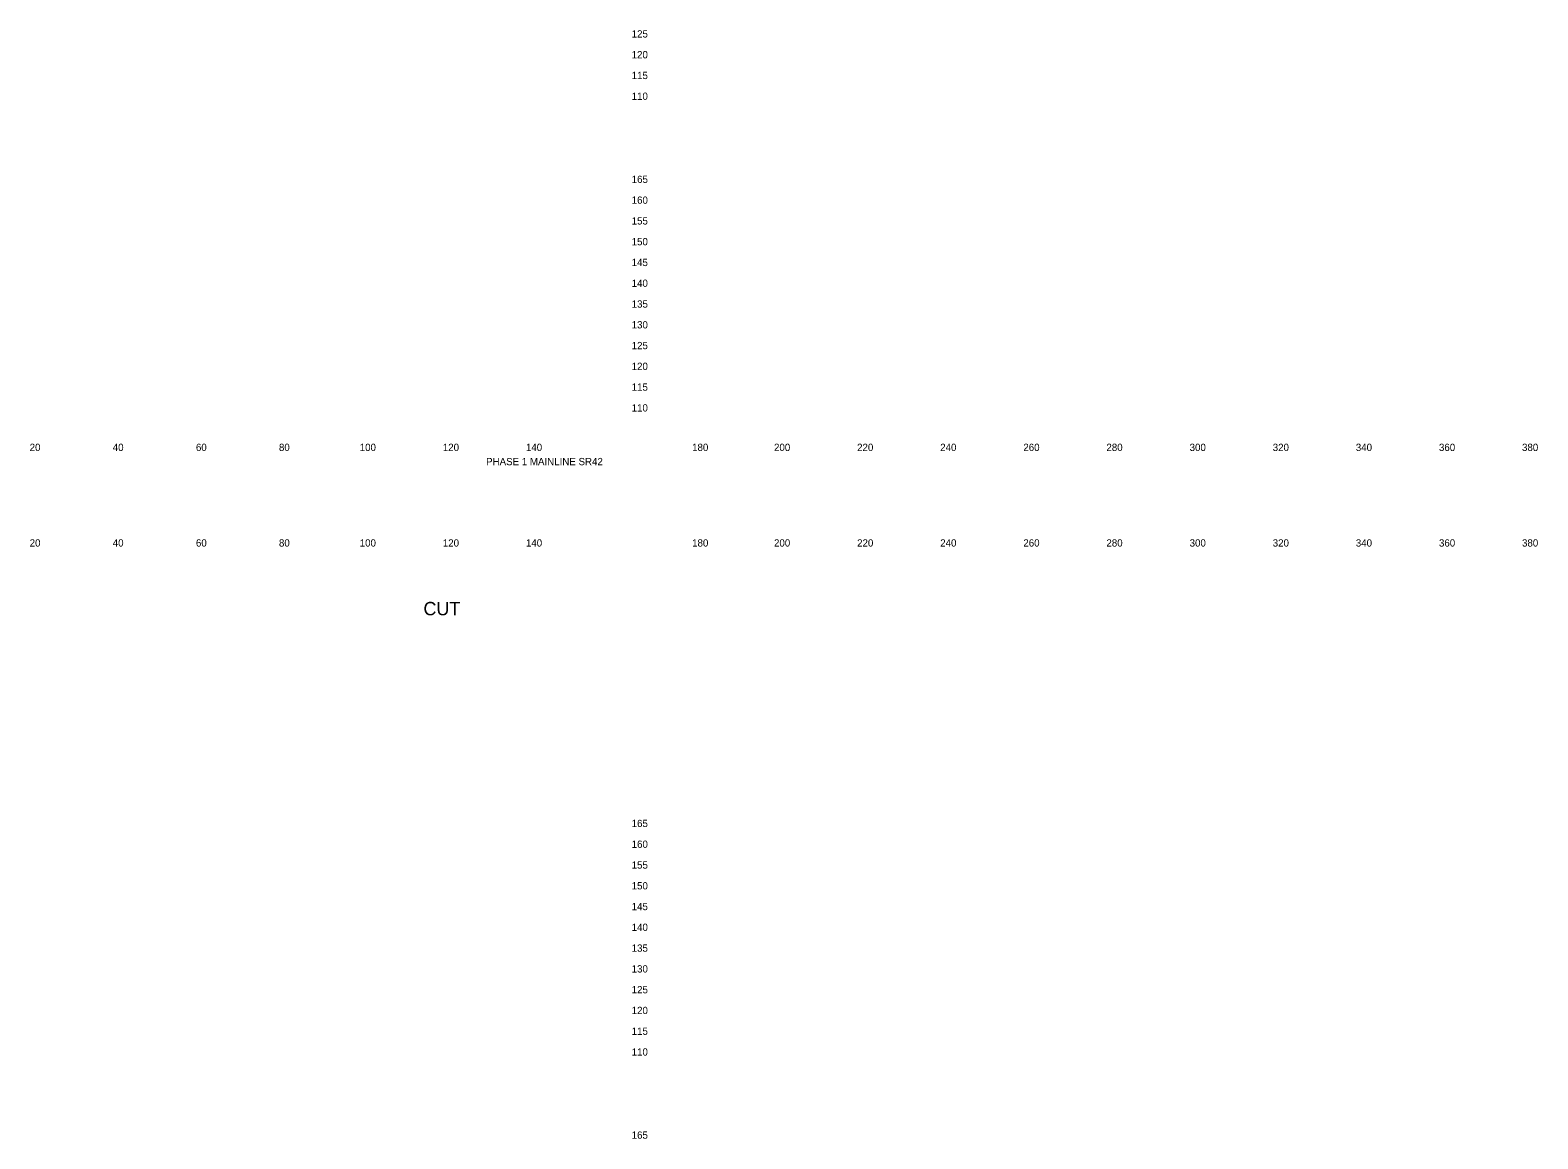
# Model space of a CAD drawing. Extents: x 21281 to 22024, y 6472 to 15198.
# Drawn here: x 21661.4 to 22024.2, y 8379.8 to 8646.6 of the extents above; entities that cross this region are included whole.
import ezdxf

# ---------------------------------------------------------------- set-up
doc = ezdxf.new("R2010")
doc.units = 0
doc.layers.add('XS_SHEET_LABELS_ELEVATION', color=7, linetype='Continuous')
doc.layers.add('XS_SHEET_LABELS_OFFSET', color=7, linetype='Continuous')

msp = doc.modelspace()

# ---------------------------------------------------------------- texts
at = {"layer": 'XS_SHEET_LABELS_ELEVATION'}
for s, p in [('  125  ', (21804.84, 8644.84)), ('  120  ', (21804.84, 8639.84)), ('  115  ', (21804.84, 8634.84)), ('  110  ', (21804.84, 8629.84)), ('  165  ', (21804.84, 8609.84)), ('  160  ', (21804.84, 8604.84)), ('  155  ', (21804.84, 8599.84)), ('  150  ', (21804.84, 8594.84)), ('  145  ', (21804.84, 8589.84)), ('  140  ', (21804.84, 8584.84)), ('  135  ', (21804.84, 8579.84)), ('  130  ', (21804.84, 8574.84)), ('  125  ', (21804.84, 8569.84)), ('  120  ', (21804.84, 8564.84)), ('  115  ', (21804.84, 8559.84)), ('  110  ', (21804.84, 8554.84)), ('  165  ', (21804.84, 8454.84)), ('  160  ', (21804.84, 8449.84)), ('  155  ', (21804.84, 8444.84)), ('  150  ', (21804.84, 8439.84)), ('  145  ', (21804.84, 8434.84)), ('  140  ', (21804.84, 8429.84)), ('  135  ', (21804.84, 8424.84)), ('  130  ', (21804.84, 8419.84)), ('  125  ', (21804.84, 8414.84)), ('  120  ', (21804.84, 8409.84)), ('  115  ', (21804.84, 8404.84)), ('  110  ', (21804.84, 8399.84)), ('  165  ', (21804.84, 8379.84))]:
    msp.add_text(s, height=1.75, dxfattribs=at).set_placement(p)
at = {"layer": 'XS_SHEET_LABELS_OFFSET'}
for s, height, p in [('  20  ', 1.75, (21659.95, 8545.34)), ('  40  ', 1.75, (21679.95, 8545.34)), ('  60  ', 1.75, (21699.97, 8545.34)), ('  80  ', 1.75, (21719.95, 8545.34)), ('  100  ', 1.75, (21739.39, 8545.34)), ('  120  ', 1.75, (21759.39, 8545.34)), ('  140  ', 1.75, (21779.39, 8545.34)), ('  180  ', 1.75, (21819.39, 8545.34)), ('  200  ', 1.75, (21839.1, 8545.34)), ('  220  ', 1.75, (21859.1, 8545.34)), ('  240  ', 1.75, (21879.1, 8545.34)), ('  260  ', 1.75, (21899.11, 8545.34)), ('  280  ', 1.75, (21919.1, 8545.34)), ('  300  ', 1.75, (21939.13, 8545.34)), ('  320  ', 1.75, (21959.13, 8545.34)), ('  340  ', 1.75, (21979.13, 8545.34)), ('  360  ', 1.75, (21999.14, 8545.34)), ('  380  ', 1.75, (22019.13, 8545.34)), ('PHASE 1 MAINLINE SR42', 1.75, (21771.11, 8541.92)), ('  20  ', 1.75, (21659.95, 8522.34)), ('  40  ', 1.75, (21679.95, 8522.34)), ('  60  ', 1.75, (21699.97, 8522.34)), ('  80  ', 1.75, (21719.95, 8522.34)), ('  100  ', 1.75, (21739.39, 8522.34)), ('  120  ', 1.75, (21759.39, 8522.34)), ('  140  ', 1.75, (21779.39, 8522.34)), ('  180  ', 1.75, (21819.39, 8522.34)), ('  200  ', 1.75, (21839.1, 8522.34)), ('  220  ', 1.75, (21859.1, 8522.34)), ('  240  ', 1.75, (21879.1, 8522.34)), ('  260  ', 1.75, (21899.11, 8522.34)), ('  280  ', 1.75, (21919.1, 8522.34)), ('  300  ', 1.75, (21939.13, 8522.34)), ('  320  ', 1.75, (21959.13, 8522.34)), ('  340  ', 1.75, (21979.13, 8522.34)), ('  360  ', 1.75, (21999.14, 8522.34)), ('  380  ', 1.75, (22019.13, 8522.34)), ('CUT', 3.222, (21756.03, 8505.8))]:
    msp.add_text(s, height=height, dxfattribs=at).set_placement(p)

doc.saveas('drawing.dxf')
